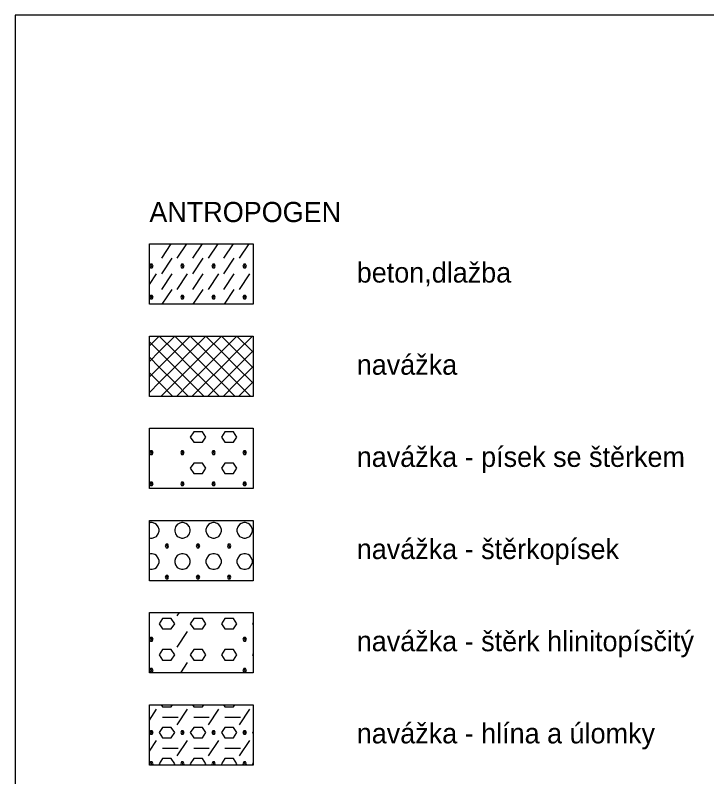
# Model space of a CAD drawing. Extents: x 3042 to 4120, y 576 to 2694.
# Drawn here: x 3649.52 to 3680.01, y 2657.2 to 2690.78 of the extents above; entities that cross this region are included whole.
import ezdxf

# ---------------------------------------------------------------- set-up
doc = ezdxf.new("R2010")
doc.units = 0
for name, color, linetype in [('51', 7, 'Continuous'), ('53', 7, 'Continuous'), ('54', 7, 'Continuous'), ('55', 7, 'Continuous'), ('netisk', 7, 'Continuous')]:
    doc.layers.add(name, color=color, linetype=linetype)

msp = doc.modelspace()

# ---------------------------------------------------------------- linework, layer by layer
at = {"layer": '54'}
for points in [[(3655.436, 2680.697), (3660.008, 2680.697), (3660.008, 2678.03), (3655.436, 2678.03), (3655.436, 2680.697)], [(3655.436, 2676.633), (3660.008, 2676.633), (3660.008, 2673.966), (3655.436, 2673.966), (3655.436, 2676.633)], [(3655.436, 2672.569), (3660.008, 2672.569), (3660.008, 2669.902), (3655.436, 2669.902), (3655.436, 2672.569)], [(3655.436, 2668.505), (3660.008, 2668.505), (3660.008, 2665.838), (3655.436, 2665.838), (3655.436, 2668.505)], [(3655.436, 2664.441), (3660.008, 2664.441), (3660.008, 2661.774), (3655.436, 2661.774), (3655.436, 2664.441)], [(3655.436, 2660.377), (3660.008, 2660.377), (3660.008, 2657.71), (3655.436, 2657.71), (3655.436, 2660.377)]]:
    msp.add_lwpolyline(points, dxfattribs=at)
at = {"layer": '55'}
for points in [[(3655.436, 2680.697), (3660.008, 2680.697), (3660.008, 2678.03), (3655.436, 2678.03)], [(3655.436, 2676.633), (3660.008, 2676.633), (3660.008, 2673.966), (3655.436, 2673.966)], [(3655.436, 2672.569), (3660.008, 2672.569), (3660.008, 2669.902), (3655.436, 2669.902)], [(3655.436, 2668.505), (3660.008, 2668.505), (3660.008, 2665.838), (3655.436, 2665.838)], [(3655.436, 2664.441), (3660.008, 2664.441), (3660.008, 2661.774), (3655.436, 2661.774)], [(3655.436, 2660.377), (3660.008, 2660.377), (3660.008, 2657.71), (3655.436, 2657.71)]]:
    msp.add_lwpolyline(points, close=True, dxfattribs=at)
for points in [[(3655.982, 2680.062), (3656.405, 2680.697)], [(3656.668, 2680.062), (3657.091, 2680.697)], [(3657.353, 2680.062), (3657.777, 2680.697)], [(3658.039, 2680.062), (3658.463, 2680.697)], [(3658.725, 2680.062), (3659.148, 2680.697)], [(3659.411, 2680.062), (3659.834, 2680.697)], [(3655.982, 2679.376), (3656.439, 2680.062)], [(3657.353, 2679.376), (3657.811, 2680.062)], [(3658.725, 2679.376), (3659.182, 2680.062)], [(3655.487, 2679.796), (3655.448, 2679.719), (3655.487, 2679.643), (3655.563, 2679.643), (3655.601, 2679.719), (3655.563, 2679.796), (3655.487, 2679.796), (3655.563, 2679.643)], [(3656.858, 2679.796), (3656.82, 2679.719), (3656.858, 2679.643), (3656.934, 2679.643), (3656.972, 2679.719), (3656.934, 2679.796), (3656.858, 2679.796), (3656.934, 2679.643)], [(3658.23, 2679.796), (3658.192, 2679.719), (3658.23, 2679.643), (3658.306, 2679.643), (3658.344, 2679.719), (3658.306, 2679.796), (3658.23, 2679.796), (3658.306, 2679.643)], [(3659.601, 2679.796), (3659.563, 2679.719), (3659.601, 2679.643), (3659.678, 2679.643), (3659.716, 2679.719), (3659.678, 2679.796), (3659.601, 2679.796), (3659.678, 2679.643)], [(3655.436, 2678.9), (3655.753, 2679.376)], [(3655.982, 2678.691), (3656.439, 2679.376)], [(3656.668, 2678.691), (3657.125, 2679.376)], [(3657.353, 2678.691), (3657.811, 2679.376)], [(3658.039, 2678.691), (3658.496, 2679.376)], [(3658.725, 2678.691), (3659.182, 2679.376)], [(3659.411, 2678.691), (3659.868, 2679.376)], [(3655.999, 2678.03), (3656.439, 2678.691)], [(3657.37, 2678.03), (3657.811, 2678.691)], [(3658.742, 2678.03), (3659.182, 2678.691)], [(3655.487, 2678.424), (3655.448, 2678.348), (3655.487, 2678.272), (3655.563, 2678.272), (3655.601, 2678.348), (3655.563, 2678.424), (3655.487, 2678.424), (3655.563, 2678.272)], [(3656.858, 2678.424), (3656.82, 2678.348), (3656.858, 2678.272), (3656.934, 2678.272), (3656.972, 2678.348), (3656.934, 2678.424), (3656.858, 2678.424), (3656.934, 2678.272)], [(3658.23, 2678.424), (3658.192, 2678.348), (3658.23, 2678.272), (3658.306, 2678.272), (3658.344, 2678.348), (3658.306, 2678.424), (3658.23, 2678.424), (3658.306, 2678.272)], [(3659.601, 2678.424), (3659.563, 2678.348), (3659.601, 2678.272), (3659.678, 2678.272), (3659.716, 2678.348), (3659.678, 2678.424), (3659.601, 2678.424), (3659.678, 2678.272)], [(3655.436, 2676.201), (3655.868, 2676.633)], [(3655.436, 2676.379), (3655.868, 2675.947)], [(3655.868, 2676.633), (3655.868, 2676.633)], [(3655.868, 2676.633), (3655.868, 2676.633), (3656.553, 2675.947)], [(3655.868, 2675.947), (3656.553, 2676.633)], [(3656.553, 2676.633), (3656.553, 2676.633)], [(3656.553, 2676.633), (3656.553, 2676.633), (3657.239, 2675.947)], [(3656.553, 2675.947), (3657.239, 2676.633)], [(3657.239, 2676.633), (3657.239, 2676.633)], [(3657.239, 2676.633), (3657.239, 2676.633), (3657.925, 2675.947)], [(3657.239, 2675.947), (3657.925, 2676.633)], [(3657.925, 2676.633), (3657.925, 2676.633)], [(3657.925, 2676.633), (3657.925, 2676.633), (3658.611, 2675.947)], [(3657.925, 2675.947), (3658.611, 2676.633)], [(3658.611, 2676.633), (3658.611, 2676.633)], [(3658.611, 2676.633), (3658.611, 2676.633), (3659.297, 2675.947)], [(3658.611, 2675.947), (3659.297, 2676.633)], [(3659.297, 2676.633), (3659.297, 2676.633)], [(3659.297, 2676.633), (3659.297, 2676.633), (3659.982, 2675.947)], [(3659.297, 2675.947), (3659.982, 2676.633)], [(3659.982, 2676.633), (3659.982, 2676.633)], [(3659.982, 2676.633), (3659.982, 2676.633), (3659.982, 2676.633)], [(3655.436, 2675.516), (3655.868, 2675.947)], [(3655.436, 2675.693), (3655.868, 2675.262)], [(3655.868, 2675.947), (3656.553, 2675.262)], [(3655.868, 2675.262), (3656.553, 2675.947)], [(3656.553, 2675.947), (3657.239, 2675.262)], [(3656.553, 2675.262), (3657.239, 2675.947)], [(3657.239, 2675.947), (3657.925, 2675.262)], [(3657.239, 2675.262), (3657.925, 2675.947)], [(3657.925, 2675.947), (3658.611, 2675.262)], [(3657.925, 2675.262), (3658.611, 2675.947)], [(3658.611, 2675.947), (3659.297, 2675.262)], [(3658.611, 2675.262), (3659.297, 2675.947)], [(3659.297, 2675.947), (3659.982, 2675.262)], [(3659.297, 2675.262), (3659.982, 2675.947)], [(3659.982, 2675.947), (3660.008, 2675.973)], [(3659.982, 2675.947), (3660.008, 2675.922)], [(3655.436, 2674.83), (3655.868, 2675.262)], [(3655.436, 2675.008), (3655.868, 2674.576)], [(3655.868, 2675.262), (3656.553, 2674.576)], [(3655.868, 2674.576), (3656.553, 2675.262)], [(3656.553, 2675.262), (3657.239, 2674.576)], [(3656.553, 2674.576), (3657.239, 2675.262)], [(3657.239, 2675.262), (3657.925, 2674.576)], [(3657.239, 2674.576), (3657.925, 2675.262)], [(3657.925, 2675.262), (3658.611, 2674.576)], [(3657.925, 2674.576), (3658.611, 2675.262)], [(3658.611, 2675.262), (3659.297, 2674.576)], [(3658.611, 2674.576), (3659.297, 2675.262)], [(3659.297, 2675.262), (3659.982, 2674.576)], [(3659.297, 2674.576), (3659.982, 2675.262)], [(3659.982, 2675.262), (3660.008, 2675.287)], [(3659.982, 2675.262), (3660.008, 2675.236)], [(3655.436, 2674.144), (3655.868, 2674.576)], [(3655.868, 2674.576), (3656.477, 2673.966)], [(3655.944, 2673.966), (3656.553, 2674.576)], [(3656.553, 2674.576), (3657.163, 2673.966)], [(3656.63, 2673.966), (3657.239, 2674.576)], [(3657.239, 2674.576), (3657.849, 2673.966)], [(3657.315, 2673.966), (3657.925, 2674.576)], [(3657.925, 2674.576), (3658.535, 2673.966)], [(3658.001, 2673.966), (3658.611, 2674.576)], [(3658.611, 2674.576), (3659.22, 2673.966)], [(3658.687, 2673.966), (3659.297, 2674.576)], [(3659.297, 2674.576), (3659.906, 2673.966)], [(3659.373, 2673.966), (3659.982, 2674.576)], [(3659.982, 2674.576), (3660.008, 2674.601)], [(3659.982, 2674.576), (3660.008, 2674.55)], [(3657.392, 2671.947), (3657.773, 2671.947), (3657.925, 2672.176), (3657.773, 2672.404), (3657.392, 2672.404), (3657.239, 2672.176), (3657.392, 2671.947)], [(3658.763, 2671.947), (3659.144, 2671.947), (3659.297, 2672.176), (3659.144, 2672.404), (3658.763, 2672.404), (3658.611, 2672.176), (3658.763, 2671.947)], [(3655.487, 2671.566), (3655.448, 2671.49), (3655.487, 2671.414), (3655.563, 2671.414), (3655.601, 2671.49), (3655.563, 2671.566), (3655.487, 2671.566), (3655.563, 2671.414)], [(3656.858, 2671.566), (3656.82, 2671.49), (3656.858, 2671.414), (3656.934, 2671.414), (3656.972, 2671.49), (3656.934, 2671.566), (3656.858, 2671.566), (3656.934, 2671.414)], [(3658.23, 2671.566), (3658.192, 2671.49), (3658.23, 2671.414), (3658.306, 2671.414), (3658.344, 2671.49), (3658.306, 2671.566), (3658.23, 2671.566), (3658.306, 2671.414)], [(3659.601, 2671.566), (3659.563, 2671.49), (3659.601, 2671.414), (3659.678, 2671.414), (3659.716, 2671.49), (3659.678, 2671.566), (3659.601, 2671.566), (3659.678, 2671.414)], [(3657.392, 2670.575), (3657.773, 2670.575), (3657.925, 2670.804), (3657.773, 2671.033), (3657.392, 2671.033), (3657.239, 2670.804), (3657.392, 2670.575)], [(3658.763, 2670.575), (3659.144, 2670.575), (3659.297, 2670.804), (3659.144, 2671.033), (3658.763, 2671.033), (3658.611, 2670.804), (3658.763, 2670.575)], [(3655.487, 2670.194), (3655.448, 2670.118), (3655.487, 2670.042), (3655.563, 2670.042), (3655.601, 2670.118), (3655.563, 2670.194), (3655.487, 2670.194), (3655.563, 2670.042)], [(3656.858, 2670.194), (3656.82, 2670.118), (3656.858, 2670.042), (3656.934, 2670.042), (3656.972, 2670.118), (3656.934, 2670.194), (3656.858, 2670.194), (3656.934, 2670.042)], [(3658.23, 2670.194), (3658.192, 2670.118), (3658.23, 2670.042), (3658.306, 2670.042), (3658.344, 2670.118), (3658.306, 2670.194), (3658.23, 2670.194), (3658.306, 2670.042)], [(3659.601, 2670.194), (3659.563, 2670.118), (3659.601, 2670.042), (3659.678, 2670.042), (3659.716, 2670.118), (3659.678, 2670.194), (3659.601, 2670.194), (3659.678, 2670.042)], [(3655.487, 2668.404), (3655.436, 2668.387)], [(3655.436, 2667.735), (3655.487, 2667.718), (3655.563, 2667.718), (3655.677, 2667.756), (3655.753, 2667.794), (3655.829, 2667.908), (3655.868, 2668.023), (3655.868, 2668.099), (3655.829, 2668.213), (3655.753, 2668.327), (3655.677, 2668.366), (3655.563, 2668.404), (3655.487, 2668.404)], [(3656.858, 2668.404), (3656.744, 2668.366), (3656.668, 2668.327), (3656.591, 2668.213), (3656.553, 2668.099), (3656.553, 2668.023), (3656.591, 2667.908), (3656.668, 2667.794), (3656.744, 2667.756), (3656.858, 2667.718), (3656.934, 2667.718), (3657.049, 2667.756), (3657.125, 2667.794), (3657.201, 2667.908), (3657.239, 2668.023), (3657.239, 2668.099), (3657.201, 2668.213), (3657.125, 2668.327), (3657.049, 2668.366), (3656.934, 2668.404), (3656.858, 2668.404)], [(3658.23, 2668.404), (3658.115, 2668.366), (3658.039, 2668.327), (3657.963, 2668.213), (3657.925, 2668.099), (3657.925, 2668.023), (3657.963, 2667.908), (3658.039, 2667.794), (3658.115, 2667.756), (3658.23, 2667.718), (3658.306, 2667.718), (3658.42, 2667.756), (3658.496, 2667.794), (3658.573, 2667.908), (3658.611, 2668.023), (3658.611, 2668.099), (3658.573, 2668.213), (3658.496, 2668.327), (3658.42, 2668.366), (3658.306, 2668.404), (3658.23, 2668.404)], [(3659.601, 2668.404), (3659.487, 2668.366), (3659.411, 2668.327), (3659.335, 2668.213), (3659.297, 2668.099), (3659.297, 2668.023), (3659.335, 2667.908), (3659.411, 2667.794), (3659.487, 2667.756), (3659.601, 2667.718), (3659.678, 2667.718), (3659.792, 2667.756), (3659.868, 2667.794), (3659.944, 2667.908), (3659.982, 2668.023), (3659.982, 2668.099), (3659.944, 2668.213), (3659.868, 2668.327), (3659.792, 2668.366), (3659.678, 2668.404), (3659.601, 2668.404)], [(3656.172, 2667.451), (3656.134, 2667.375), (3656.172, 2667.299), (3656.249, 2667.299), (3656.287, 2667.375), (3656.249, 2667.451), (3656.172, 2667.451), (3656.249, 2667.299)], [(3657.544, 2667.451), (3657.506, 2667.375), (3657.544, 2667.299), (3657.62, 2667.299), (3657.658, 2667.375), (3657.62, 2667.451), (3657.544, 2667.451), (3657.62, 2667.299)], [(3658.916, 2667.451), (3658.877, 2667.375), (3658.916, 2667.299), (3658.992, 2667.299), (3659.03, 2667.375), (3658.992, 2667.451), (3658.916, 2667.451), (3658.992, 2667.299)], [(3655.487, 2667.032), (3655.436, 2667.015)], [(3655.436, 2666.363), (3655.487, 2666.346), (3655.563, 2666.346), (3655.677, 2666.384), (3655.753, 2666.422), (3655.829, 2666.537), (3655.868, 2666.651), (3655.868, 2666.727), (3655.829, 2666.842), (3655.753, 2666.956), (3655.677, 2666.994), (3655.563, 2667.032), (3655.487, 2667.032)], [(3656.858, 2667.032), (3656.744, 2666.994), (3656.668, 2666.956), (3656.591, 2666.842), (3656.553, 2666.727), (3656.553, 2666.651), (3656.591, 2666.537), (3656.668, 2666.422), (3656.744, 2666.384), (3656.858, 2666.346), (3656.934, 2666.346), (3657.049, 2666.384), (3657.125, 2666.422), (3657.201, 2666.537), (3657.239, 2666.651), (3657.239, 2666.727), (3657.201, 2666.842), (3657.125, 2666.956), (3657.049, 2666.994), (3656.934, 2667.032), (3656.858, 2667.032)], [(3658.23, 2667.032), (3658.115, 2666.994), (3658.039, 2666.956), (3657.963, 2666.842), (3657.925, 2666.727), (3657.925, 2666.651), (3657.963, 2666.537), (3658.039, 2666.422), (3658.115, 2666.384), (3658.23, 2666.346), (3658.306, 2666.346), (3658.42, 2666.384), (3658.496, 2666.422), (3658.573, 2666.537), (3658.611, 2666.651), (3658.611, 2666.727), (3658.573, 2666.842), (3658.496, 2666.956), (3658.42, 2666.994), (3658.306, 2667.032), (3658.23, 2667.032)], [(3659.601, 2667.032), (3659.487, 2666.994), (3659.411, 2666.956), (3659.335, 2666.842), (3659.297, 2666.727), (3659.297, 2666.651), (3659.335, 2666.537), (3659.411, 2666.422), (3659.487, 2666.384), (3659.601, 2666.346), (3659.678, 2666.346), (3659.792, 2666.384), (3659.868, 2666.422), (3659.944, 2666.537), (3659.982, 2666.651), (3659.982, 2666.727), (3659.944, 2666.842), (3659.868, 2666.956), (3659.792, 2666.994), (3659.678, 2667.032), (3659.601, 2667.032)], [(3656.172, 2666.08), (3656.134, 2666.003), (3656.172, 2665.927), (3656.249, 2665.927), (3656.287, 2666.003), (3656.249, 2666.08), (3656.172, 2666.08), (3656.249, 2665.927)], [(3657.544, 2666.08), (3657.506, 2666.003), (3657.544, 2665.927), (3657.62, 2665.927), (3657.658, 2666.003), (3657.62, 2666.08), (3657.544, 2666.08), (3657.62, 2665.927)], [(3658.916, 2666.08), (3658.877, 2666.003), (3658.916, 2665.927), (3658.992, 2665.927), (3659.03, 2666.003), (3658.992, 2666.08), (3658.916, 2666.08), (3658.992, 2665.927)], [(3656.668, 2664.289), (3656.769, 2664.441)], [(3656.02, 2663.717), (3656.401, 2663.717), (3656.553, 2663.946), (3656.401, 2664.175), (3656.02, 2664.175), (3655.868, 2663.946), (3656.02, 2663.717)], [(3657.392, 2663.717), (3657.773, 2663.717), (3657.925, 2663.946), (3657.773, 2664.175), (3657.392, 2664.175), (3657.239, 2663.946), (3657.392, 2663.717)], [(3658.763, 2663.717), (3659.144, 2663.717), (3659.297, 2663.946), (3659.144, 2664.175), (3658.763, 2664.175), (3658.611, 2663.946), (3658.763, 2663.717)], [(3660.008, 2663.984), (3659.982, 2663.946), (3660.008, 2663.908)], [(3656.668, 2662.917), (3657.125, 2663.603)], [(3655.487, 2663.336), (3655.448, 2663.26), (3655.487, 2663.184), (3655.563, 2663.184), (3655.601, 2663.26), (3655.563, 2663.336), (3655.487, 2663.336), (3655.563, 2663.184)], [(3659.601, 2663.336), (3659.563, 2663.26), (3659.601, 2663.184), (3659.678, 2663.184), (3659.716, 2663.26), (3659.678, 2663.336), (3659.601, 2663.336), (3659.678, 2663.184)], [(3656.02, 2662.346), (3656.401, 2662.346), (3656.553, 2662.574), (3656.401, 2662.803), (3656.02, 2662.803), (3655.868, 2662.574), (3656.02, 2662.346)], [(3657.392, 2662.346), (3657.773, 2662.346), (3657.925, 2662.574), (3657.773, 2662.803), (3657.392, 2662.803), (3657.239, 2662.574), (3657.392, 2662.346)], [(3658.763, 2662.346), (3659.144, 2662.346), (3659.297, 2662.574), (3659.144, 2662.803), (3658.763, 2662.803), (3658.611, 2662.574), (3658.763, 2662.346)], [(3660.008, 2662.612), (3659.982, 2662.574), (3660.008, 2662.536)], [(3656.82, 2661.774), (3657.125, 2662.231)], [(3655.487, 2661.965), (3655.448, 2661.889), (3655.487, 2661.812), (3655.563, 2661.812), (3655.601, 2661.889), (3655.563, 2661.965), (3655.487, 2661.965), (3655.563, 2661.812)], [(3659.601, 2661.965), (3659.563, 2661.889), (3659.601, 2661.812), (3659.678, 2661.812), (3659.716, 2661.889), (3659.678, 2661.965), (3659.601, 2661.965), (3659.678, 2661.812)], [(3655.961, 2660.377), (3656.02, 2660.288)], [(3656.02, 2660.288), (3656.401, 2660.288), (3656.46, 2660.377)], [(3657.332, 2660.377), (3657.392, 2660.288)], [(3657.392, 2660.288), (3657.773, 2660.288), (3657.832, 2660.377)], [(3658.704, 2660.377), (3658.763, 2660.288)], [(3658.763, 2660.288), (3659.144, 2660.288), (3659.203, 2660.377)], [(3655.436, 2659.698), (3655.753, 2660.174)], [(3656.668, 2659.488), (3657.125, 2660.174)], [(3658.039, 2659.488), (3658.496, 2660.174)], [(3659.411, 2659.488), (3659.868, 2660.174)], [(3656.02, 2659.831), (3656.706, 2659.831)], [(3657.392, 2659.831), (3658.077, 2659.831)], [(3658.763, 2659.831), (3659.449, 2659.831)], [(3655.487, 2659.222), (3655.448, 2659.145), (3655.487, 2659.069), (3655.563, 2659.069), (3655.601, 2659.145), (3655.563, 2659.222), (3655.487, 2659.222), (3655.563, 2659.069)], [(3656.02, 2658.917), (3656.401, 2658.917), (3656.553, 2659.145), (3656.401, 2659.374), (3656.02, 2659.374), (3655.868, 2659.145), (3656.02, 2658.917)], [(3656.858, 2659.222), (3656.82, 2659.145), (3656.858, 2659.069), (3656.934, 2659.069), (3656.972, 2659.145), (3656.934, 2659.222), (3656.858, 2659.222), (3656.934, 2659.069)], [(3657.392, 2658.917), (3657.773, 2658.917), (3657.925, 2659.145), (3657.773, 2659.374), (3657.392, 2659.374), (3657.239, 2659.145), (3657.392, 2658.917)], [(3658.23, 2659.222), (3658.192, 2659.145), (3658.23, 2659.069), (3658.306, 2659.069), (3658.344, 2659.145), (3658.306, 2659.222), (3658.23, 2659.222), (3658.306, 2659.069)], [(3658.763, 2658.917), (3659.144, 2658.917), (3659.297, 2659.145), (3659.144, 2659.374), (3658.763, 2659.374), (3658.611, 2659.145), (3658.763, 2658.917)], [(3659.601, 2659.222), (3659.563, 2659.145), (3659.601, 2659.069), (3659.678, 2659.069), (3659.716, 2659.145), (3659.678, 2659.222), (3659.601, 2659.222), (3659.678, 2659.069)], [(3660.008, 2659.183), (3659.982, 2659.145), (3660.008, 2659.107)], [(3655.436, 2658.326), (3655.753, 2658.802)], [(3656.668, 2658.117), (3657.125, 2658.802)], [(3658.039, 2658.117), (3658.496, 2658.802)], [(3659.411, 2658.117), (3659.868, 2658.802)], [(3656.02, 2658.46), (3656.706, 2658.46)], [(3657.392, 2658.46), (3658.077, 2658.46)], [(3658.763, 2658.46), (3659.449, 2658.46)], [(3656.511, 2657.71), (3656.553, 2657.774), (3656.401, 2658.002), (3656.02, 2658.002), (3655.868, 2657.774), (3655.91, 2657.71)], [(3657.883, 2657.71), (3657.925, 2657.774), (3657.773, 2658.002), (3657.392, 2658.002), (3657.239, 2657.774), (3657.282, 2657.71)], [(3659.254, 2657.71), (3659.297, 2657.774), (3659.144, 2658.002), (3658.763, 2658.002), (3658.611, 2657.774), (3658.653, 2657.71)], [(3655.487, 2657.85), (3655.448, 2657.774), (3655.48, 2657.71)], [(3655.569, 2657.71), (3655.601, 2657.774), (3655.563, 2657.85), (3655.487, 2657.85), (3655.556, 2657.71)], [(3656.858, 2657.85), (3656.82, 2657.774), (3656.852, 2657.71)], [(3656.941, 2657.71), (3656.972, 2657.774), (3656.934, 2657.85), (3656.858, 2657.85), (3656.928, 2657.71)], [(3658.23, 2657.85), (3658.192, 2657.774), (3658.223, 2657.71)], [(3658.312, 2657.71), (3658.344, 2657.774), (3658.306, 2657.85), (3658.23, 2657.85), (3658.3, 2657.71)], [(3659.601, 2657.85), (3659.563, 2657.774), (3659.595, 2657.71)], [(3659.684, 2657.71), (3659.716, 2657.774), (3659.678, 2657.85), (3659.601, 2657.85), (3659.671, 2657.71)], [(3660.008, 2657.812), (3659.982, 2657.774), (3660.008, 2657.736)]]:
    msp.add_lwpolyline(points, dxfattribs=at)
at = {"layer": 'netisk'}
msp.add_lwpolyline([(3649.523, 2539.372), (3756.578, 2539.372), (3756.578, 2690.778), (3649.523, 2690.778)], close=True, dxfattribs=at)

# ---------------------------------------------------------------- texts
at = {"layer": '51'}
msp.add_text('ANTROPOGEN', height=0.889, dxfattribs=at).set_placement((3655.436, 2681.656))
at = {"layer": '53'}
for s, p in [('beton,dlažba', (3664.58, 2678.989)), ('navážka', (3664.58, 2674.925)), ('navážka - písek se štěrkem', (3664.58, 2670.861)), ('navážka - štěrkopísek', (3664.58, 2666.797)), ('navážka - štěrk hlinitopísčitý', (3664.58, 2662.733)), ('navážka - hlína a úlomky', (3664.58, 2658.669))]:
    msp.add_text(s, height=0.889, dxfattribs=at).set_placement(p)

doc.saveas('drawing.dxf')
